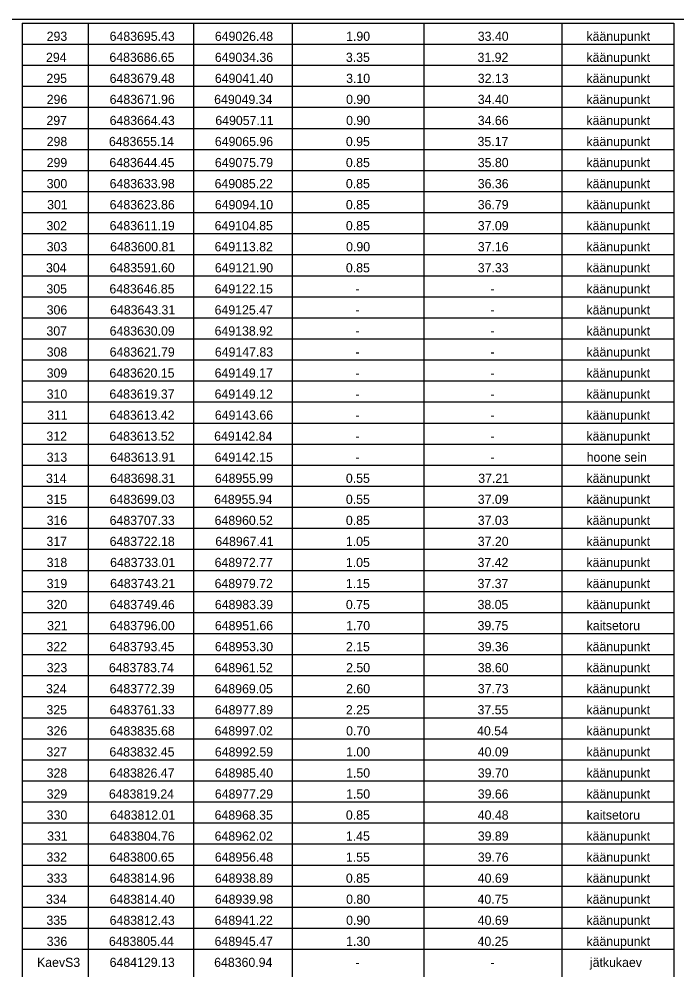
# Model space of a CAD drawing. Extents: x 647603 to 650850, y 6482647 to 6486043.
# Drawn here: x 648514.3 to 648564.3, y 6483382.6 to 6483454.9 of the extents above; entities that cross this region are included whole.
import ezdxf

# ---------------------------------------------------------------- set-up
doc = ezdxf.new("R2010")
doc.units = 0
doc.layers.add('KOORDPUNKT', color=7, linetype='Continuous')
doc.layers.add('VORMISTUS', color=7, linetype='Continuous')

msp = doc.modelspace()

# ---------------------------------------------------------------- linework, layer by layer
at = {"layer": 'KOORDPUNKT'}
for p, q in [((648514.549, 6483454.618), (648514.549, 6483312.218)), ((648514.549, 6483454.618), (648564.049, 6483454.618)), ((648519.549, 6483454.618), (648519.549, 6483312.218)), ((648527.549, 6483454.618), (648527.549, 6483312.218)), ((648535.049, 6483454.618), (648535.049, 6483312.218)), ((648545.049, 6483454.618), (648545.049, 6483312.218)), ((648555.549, 6483454.618), (648555.549, 6483312.218)), ((648564.049, 6483454.618), (648564.049, 6483312.218)), ((648514.549, 6483453.018), (648564.049, 6483453.018)), ((648514.549, 6483451.418), (648564.049, 6483451.418)), ((648514.549, 6483449.818), (648564.049, 6483449.818)), ((648514.549, 6483448.218), (648564.049, 6483448.218)), ((648514.549, 6483446.618), (648564.049, 6483446.618)), ((648514.549, 6483445.018), (648564.049, 6483445.018)), ((648514.549, 6483443.418), (648564.049, 6483443.418)), ((648514.549, 6483441.818), (648564.049, 6483441.818)), ((648514.549, 6483440.218), (648564.049, 6483440.218)), ((648514.549, 6483438.618), (648564.049, 6483438.618)), ((648514.549, 6483437.018), (648564.049, 6483437.018)), ((648514.549, 6483435.418), (648564.049, 6483435.418)), ((648514.549, 6483433.818), (648564.049, 6483433.818)), ((648514.549, 6483432.218), (648564.049, 6483432.218)), ((648514.549, 6483430.618), (648564.049, 6483430.618)), ((648514.549, 6483429.018), (648564.049, 6483429.018)), ((648514.549, 6483427.418), (648564.049, 6483427.418)), ((648514.549, 6483425.818), (648564.049, 6483425.818)), ((648514.549, 6483424.218), (648564.049, 6483424.218)), ((648514.549, 6483422.618), (648564.049, 6483422.618)), ((648514.549, 6483421.018), (648564.049, 6483421.018)), ((648514.549, 6483419.418), (648564.049, 6483419.418)), ((648514.549, 6483417.818), (648564.049, 6483417.818)), ((648514.549, 6483416.218), (648564.049, 6483416.218)), ((648514.549, 6483414.618), (648564.049, 6483414.618)), ((648514.549, 6483413.018), (648564.049, 6483413.018)), ((648514.549, 6483411.418), (648564.049, 6483411.418)), ((648514.549, 6483409.818), (648564.049, 6483409.818)), ((648514.549, 6483408.218), (648564.049, 6483408.218)), ((648514.549, 6483406.618), (648564.049, 6483406.618)), ((648514.549, 6483405.018), (648564.049, 6483405.018)), ((648514.549, 6483403.418), (648564.049, 6483403.418)), ((648514.549, 6483401.818), (648564.049, 6483401.818)), ((648514.549, 6483400.218), (648564.049, 6483400.218)), ((648514.549, 6483398.618), (648564.049, 6483398.618)), ((648514.549, 6483397.018), (648564.049, 6483397.018)), ((648514.549, 6483395.418), (648564.049, 6483395.418)), ((648514.549, 6483393.818), (648564.049, 6483393.818)), ((648514.549, 6483392.218), (648564.049, 6483392.218)), ((648514.549, 6483390.618), (648564.049, 6483390.618)), ((648514.549, 6483389.018), (648564.049, 6483389.018)), ((648514.549, 6483387.418), (648564.049, 6483387.418)), ((648514.549, 6483385.818), (648564.049, 6483385.818)), ((648514.549, 6483384.218), (648564.049, 6483384.218))]:
    msp.add_line(p, q, dxfattribs=at)
at = {"layer": 'VORMISTUS'}
msp.add_lwpolyline([(648362.997, 6483311.428), (648362.997, 6483454.928), (648647.497, 6483454.928), (648647.497, 6483311.428)], close=True, dxfattribs=at)

# ---------------------------------------------------------------- texts
at = {"layer": 'KOORDPUNKT'}
for s, p in [('293', (648516.401, 6483453.268)), ('6483695.43', (648521.186, 6483453.268)), ('649026.48', (648529.181, 6483453.268)), ('1.90', (648539.156, 6483453.268)), ('33.40', (648549.161, 6483453.268)), ('käänupunkt', (648557.419, 6483453.268)), ('294', (648516.349, 6483451.668)), ('6483686.65', (648521.169, 6483451.668)), ('649034.36', (648529.181, 6483451.668)), ('3.35', (648539.139, 6483451.668)), ('31.92', (648549.144, 6483451.668)), ('käänupunkt', (648557.419, 6483451.668)), ('295', (648516.384, 6483450.068)), ('6483679.48', (648521.186, 6483450.068)), ('649041.40', (648529.181, 6483450.068)), ('3.10', (648539.156, 6483450.068)), ('32.13', (648549.161, 6483450.068)), ('käänupunkt', (648557.419, 6483450.068)), ('296', (648516.401, 6483448.468)), ('6483671.96', (648521.186, 6483448.468)), ('649049.34', (648529.129, 6483448.468)), ('0.90', (648539.156, 6483448.468)), ('34.40', (648549.161, 6483448.468)), ('käänupunkt', (648557.419, 6483448.468)), ('297', (648516.384, 6483446.868)), ('6483664.43', (648521.186, 6483446.868)), ('649057.11', (648529.216, 6483446.868)), ('0.90', (648539.156, 6483446.868)), ('34.66', (648549.161, 6483446.868)), ('käänupunkt', (648557.419, 6483446.868)), ('298', (648516.401, 6483445.268)), ('6483655.14', (648521.134, 6483445.268)), ('649065.96', (648529.181, 6483445.268)), ('0.95', (648539.139, 6483445.268)), ('35.17', (648549.144, 6483445.268)), ('käänupunkt', (648557.419, 6483445.268)), ('299', (648516.401, 6483443.668)), ('6483644.45', (648521.169, 6483443.668)), ('649075.79', (648529.181, 6483443.668)), ('0.85', (648539.139, 6483443.668)), ('35.80', (648549.161, 6483443.668)), ('käänupunkt', (648557.419, 6483443.668)), ('300', (648516.401, 6483442.068)), ('6483633.98', (648521.186, 6483442.068)), ('649085.22', (648529.164, 6483442.068)), ('0.85', (648539.139, 6483442.068)), ('36.36', (648549.161, 6483442.068)), ('käänupunkt', (648557.419, 6483442.068)), ('301', (648516.436, 6483440.468)), ('6483623.86', (648521.186, 6483440.468)), ('649094.10', (648529.181, 6483440.468)), ('0.85', (648539.139, 6483440.468)), ('36.79', (648549.161, 6483440.468)), ('käänupunkt', (648557.419, 6483440.468)), ('302', (648516.384, 6483438.868)), ('6483611.19', (648521.186, 6483438.868)), ('649104.85', (648529.164, 6483438.868)), ('0.85', (648539.139, 6483438.868)), ('37.09', (648549.161, 6483438.868)), ('käänupunkt', (648557.419, 6483438.868)), ('303', (648516.401, 6483437.268)), ('6483600.81', (648521.221, 6483437.268)), ('649113.82', (648529.164, 6483437.268)), ('0.90', (648539.156, 6483437.268)), ('37.16', (648549.161, 6483437.268)), ('käänupunkt', (648557.419, 6483437.268)), ('304', (648516.349, 6483435.668)), ('6483591.60', (648521.186, 6483435.668)), ('649121.90', (648529.181, 6483435.668)), ('0.85', (648539.139, 6483435.668)), ('37.33', (648549.161, 6483435.668)), ('käänupunkt', (648557.419, 6483435.668)), ('305', (648516.384, 6483434.068)), ('6483646.85', (648521.169, 6483434.068)), ('649122.15', (648529.164, 6483434.068)), ('käänupunkt', (648557.419, 6483434.068)), ('-', (648539.874, 6483434.068)), ('-', (648550.124, 6483434.068)), ('306', (648516.401, 6483432.468)), ('6483643.31', (648521.221, 6483432.468)), ('649125.47', (648529.164, 6483432.468)), ('-', (648539.874, 6483432.468)), ('-', (648550.124, 6483432.468)), ('käänupunkt', (648557.419, 6483432.468)), ('307', (648516.384, 6483430.868)), ('6483630.09', (648521.186, 6483430.868)), ('649138.92', (648529.164, 6483430.868)), ('-', (648539.874, 6483430.868)), ('-', (648550.124, 6483430.868)), ('käänupunkt', (648557.419, 6483430.868)), ('308', (648516.401, 6483429.268)), ('6483621.79', (648521.186, 6483429.268)), ('649147.83', (648529.181, 6483429.268)), ('käänupunkt', (648557.419, 6483429.268)), ('-', (648539.874, 6483429.268)), ('-', (648550.124, 6483429.268)), ('309', (648516.401, 6483427.668)), ('6483620.15', (648521.169, 6483427.668)), ('649149.17', (648529.164, 6483427.668)), ('käänupunkt', (648557.419, 6483427.668)), ('-', (648539.874, 6483427.668)), ('-', (648550.124, 6483427.668)), ('käänupunkt', (648557.419, 6483426.068)), ('310', (648516.401, 6483426.068)), ('6483619.37', (648521.169, 6483426.068)), ('649149.12', (648529.164, 6483426.068)), ('-', (648539.874, 6483426.068)), ('-', (648550.124, 6483426.068)), ('311', (648516.436, 6483424.468)), ('6483613.42', (648521.169, 6483424.468)), ('649143.66', (648529.181, 6483424.468)), ('-', (648539.874, 6483424.468)), ('-', (648550.124, 6483424.468)), ('käänupunkt', (648557.419, 6483424.468)), ('312', (648516.384, 6483422.868)), ('6483613.52', (648521.169, 6483422.868)), ('649142.84', (648529.129, 6483422.868)), ('käänupunkt', (648557.419, 6483422.868)), ('-', (648539.874, 6483422.868)), ('-', (648550.124, 6483422.868)), ('313', (648516.401, 6483421.268)), ('6483613.91', (648521.221, 6483421.268)), ('649142.15', (648529.164, 6483421.268)), ('hoone sein', (648557.436, 6483421.268)), ('-', (648539.874, 6483421.268)), ('-', (648550.124, 6483421.268)), ('314', (648516.349, 6483419.668)), ('6483698.31', (648521.221, 6483419.668)), ('648955.99', (648529.181, 6483419.668)), ('0.55', (648539.139, 6483419.668)), ('37.21', (648549.196, 6483419.668)), ('käänupunkt', (648557.419, 6483419.668)), ('315', (648516.384, 6483418.068)), ('6483699.03', (648521.186, 6483418.068)), ('648955.94', (648529.129, 6483418.068)), ('0.55', (648539.139, 6483418.068)), ('37.09', (648549.161, 6483418.068)), ('käänupunkt', (648557.419, 6483418.068)), ('316', (648516.401, 6483416.468)), ('6483707.33', (648521.186, 6483416.468)), ('648960.52', (648529.164, 6483416.468)), ('0.85', (648539.139, 6483416.468)), ('37.03', (648549.161, 6483416.468)), ('käänupunkt', (648557.419, 6483416.468)), ('317', (648516.384, 6483414.868)), ('6483722.18', (648521.186, 6483414.868)), ('648967.41', (648529.216, 6483414.868)), ('1.05', (648539.139, 6483414.868)), ('37.20', (648549.161, 6483414.868)), ('käänupunkt', (648557.419, 6483414.868)), ('318', (648516.401, 6483413.268)), ('6483733.01', (648521.221, 6483413.268)), ('648972.77', (648529.164, 6483413.268)), ('1.05', (648539.139, 6483413.268)), ('37.42', (648549.144, 6483413.268)), ('käänupunkt', (648557.419, 6483413.268)), ('319', (648516.401, 6483411.668)), ('6483743.21', (648521.221, 6483411.668)), ('648979.72', (648529.164, 6483411.668)), ('1.15', (648539.139, 6483411.668)), ('37.37', (648549.144, 6483411.668)), ('käänupunkt', (648557.419, 6483411.668)), ('320', (648516.401, 6483410.068)), ('6483749.46', (648521.186, 6483410.068)), ('648983.39', (648529.181, 6483410.068)), ('0.75', (648539.139, 6483410.068)), ('38.05', (648549.144, 6483410.068)), ('käänupunkt', (648557.419, 6483410.068)), ('321', (648516.436, 6483408.468)), ('6483796.00', (648521.186, 6483408.468)), ('648951.66', (648529.181, 6483408.468)), ('1.70', (648539.156, 6483408.468)), ('39.75', (648549.144, 6483408.468)), ('kaitsetoru', (648557.436, 6483408.468)), ('322', (648516.384, 6483406.868)), ('6483793.45', (648521.169, 6483406.868)), ('648953.30', (648529.181, 6483406.868)), ('2.15', (648539.139, 6483406.868)), ('39.36', (648549.161, 6483406.868)), ('käänupunkt', (648557.419, 6483406.868)), ('323', (648516.401, 6483405.268)), ('6483783.74', (648521.134, 6483405.268)), ('648961.52', (648529.164, 6483405.268)), ('2.50', (648539.156, 6483405.268)), ('38.60', (648549.161, 6483405.268)), ('käänupunkt', (648557.419, 6483405.268)), ('käänupunkt', (648557.419, 6483403.668)), ('324', (648516.349, 6483403.668)), ('6483772.39', (648521.186, 6483403.668)), ('648969.05', (648529.164, 6483403.668)), ('2.60', (648539.156, 6483403.668)), ('37.73', (648549.161, 6483403.668)), ('325', (648516.384, 6483402.068)), ('6483761.33', (648521.186, 6483402.068)), ('648977.89', (648529.181, 6483402.068)), ('2.25', (648539.139, 6483402.068)), ('37.55', (648549.144, 6483402.068)), ('käänupunkt', (648557.419, 6483402.068)), ('326', (648516.401, 6483400.468)), ('6483835.68', (648521.186, 6483400.468)), ('648997.02', (648529.164, 6483400.468)), ('0.70', (648539.156, 6483400.468)), ('40.54', (648549.109, 6483400.468)), ('käänupunkt', (648557.419, 6483400.468)), ('327', (648516.384, 6483398.868)), ('6483832.45', (648521.169, 6483398.868)), ('648992.59', (648529.181, 6483398.868)), ('1.00', (648539.156, 6483398.868)), ('40.09', (648549.161, 6483398.868)), ('käänupunkt', (648557.419, 6483398.868)), ('328', (648516.401, 6483397.268)), ('6483826.47', (648521.169, 6483397.268)), ('648985.40', (648529.181, 6483397.268)), ('1.50', (648539.156, 6483397.268)), ('39.70', (648549.161, 6483397.268)), ('käänupunkt', (648557.419, 6483397.268)), ('329', (648516.401, 6483395.668)), ('6483819.24', (648521.134, 6483395.668)), ('648977.29', (648529.181, 6483395.668)), ('1.50', (648539.156, 6483395.668)), ('39.66', (648549.161, 6483395.668)), ('käänupunkt', (648557.419, 6483395.668)), ('330', (648516.401, 6483394.068)), ('6483812.01', (648521.221, 6483394.068)), ('648968.35', (648529.164, 6483394.068)), ('0.85', (648539.139, 6483394.068)), ('40.48', (648549.161, 6483394.068)), ('kaitsetoru', (648557.436, 6483394.068)), ('331', (648516.436, 6483392.468)), ('6483804.76', (648521.186, 6483392.468)), ('648962.02', (648529.164, 6483392.468)), ('1.45', (648539.139, 6483392.468)), ('39.89', (648549.161, 6483392.468)), ('käänupunkt', (648557.419, 6483392.468)), ('332', (648516.384, 6483390.868)), ('6483800.65', (648521.169, 6483390.868)), ('648956.48', (648529.181, 6483390.868)), ('1.55', (648539.139, 6483390.868)), ('39.76', (648549.161, 6483390.868)), ('käänupunkt', (648557.419, 6483390.868)), ('333', (648516.401, 6483389.268)), ('6483814.96', (648521.186, 6483389.268)), ('648938.89', (648529.181, 6483389.268)), ('0.85', (648539.139, 6483389.268)), ('40.69', (648549.161, 6483389.268)), ('käänupunkt', (648557.419, 6483389.268)), ('334', (648516.349, 6483387.668)), ('6483814.40', (648521.186, 6483387.668)), ('648939.98', (648529.181, 6483387.668)), ('0.80', (648539.156, 6483387.668)), ('40.75', (648549.144, 6483387.668)), ('käänupunkt', (648557.419, 6483387.668)), ('335', (648516.384, 6483386.068)), ('6483812.43', (648521.186, 6483386.068)), ('648941.22', (648529.164, 6483386.068)), ('0.90', (648539.156, 6483386.068)), ('40.69', (648549.161, 6483386.068)), ('käänupunkt', (648557.419, 6483386.068)), ('336', (648516.401, 6483384.468)), ('6483805.44', (648521.134, 6483384.468)), ('648945.47', (648529.164, 6483384.468)), ('1.30', (648539.156, 6483384.468)), ('40.25', (648549.144, 6483384.468)), ('käänupunkt', (648557.419, 6483384.468)), ('KaevS3', (648515.666, 6483382.868)), ('6484129.13', (648521.186, 6483382.868)), ('648360.94', (648529.129, 6483382.868)), ('jätkukaev', (648557.681, 6483382.868)), ('-', (648539.874, 6483382.868)), ('-', (648550.124, 6483382.868))]:
    msp.add_text(s, height=0.7, dxfattribs=at).set_placement(p)

doc.saveas('drawing.dxf')
